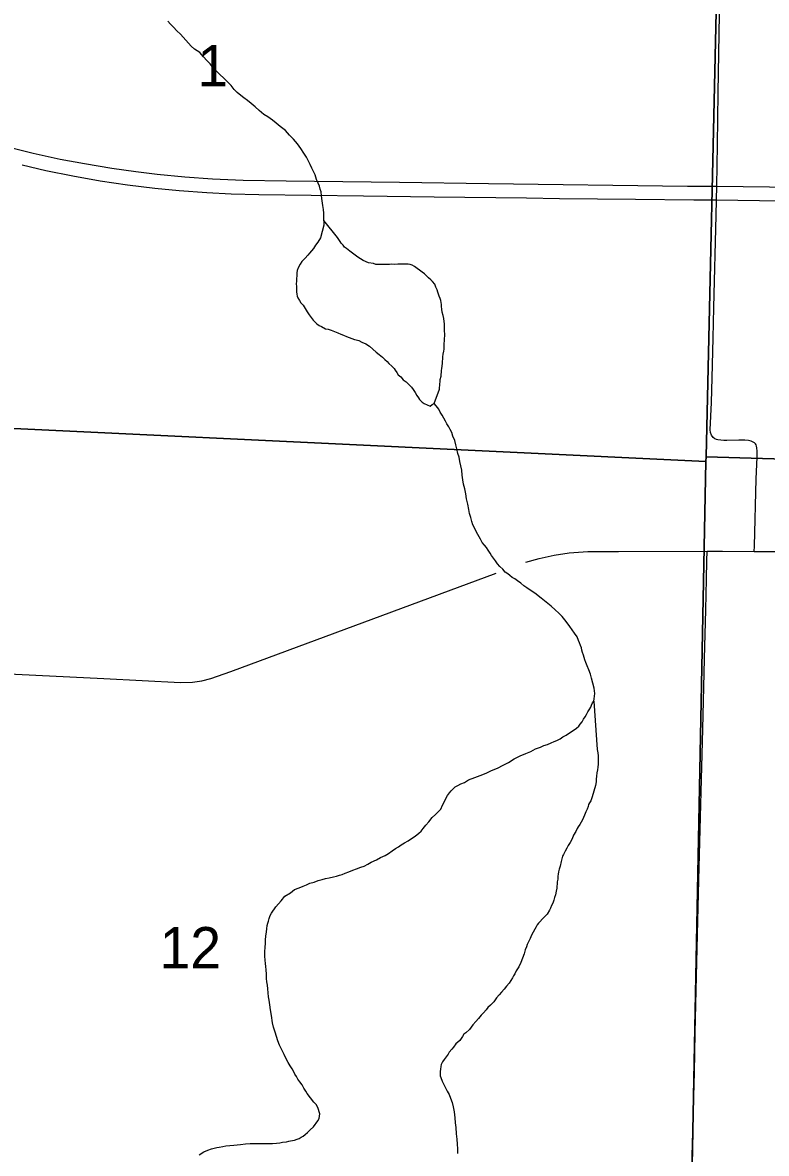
# Model space of a CAD drawing. Extents: x 1587405 to 1714697, y 1028970 to 1155083.
# Drawn here: x 1678758 to 1682736, y 1082719 to 1088767 of the extents above; entities that cross this region are included whole.
import ezdxf

# ---------------------------------------------------------------- set-up
doc = ezdxf.new("R2010")
doc.units = 0
for name, color, linetype in [('GM_X_County_Road', 7, 'Continuous'), ('GM_X_Major_River', 7, 'Continuous'), ('GM_X_Minor_River', 7, 'Continuous'), ('GM_X_Section', 7, 'Continuous'), ('GM_X_Section_Text', 7, 'Continuous'), ('GM_X_State_Route', 7, 'Continuous'), ('GM_X_Township_Road', 7, 'Continuous')]:
    doc.layers.add(name, color=color, linetype=linetype)

msp = doc.modelspace()

# ---------------------------------------------------------------- linework, layer by layer
at = {"layer": 'GM_X_County_Road'}
for points in [[(1681450.1, 1085881.6), (1681520.9, 1085900.2), (1681600.8, 1085918.8), (1681681.9, 1085930.7), (1681780.1, 1085937.4), (1681944.1, 1085938.7), (1682418.3, 1085939.4)], [(1682418.3, 1085939.4), (1682501.9, 1085939.5), (1682670.8, 1085938.3)], [(1682670.8, 1085938.3), (1682797.3, 1085937.4), (1683535.7, 1085939.4), (1683962.4, 1085936.5), (1684076.9, 1085928.7), (1684289, 1085905.5), (1684402.2, 1085886.1), (1684626.1, 1085834.8), (1684770.4, 1085803.6), (1685061.5, 1085754), (1685484.6, 1085699.5), (1686089.3, 1085644.8), (1686367.8, 1085628.6), (1686908.8, 1085603.7), (1687203.8, 1085589.1), (1687843.3, 1085563.7), (1688515.5, 1085535.4), (1688753.3, 1085526)], [(1677010.5, 1085366.6), (1677071.8, 1085361.7), (1677372.9, 1085348.5), (1677700.7, 1085332.1), (1679192.3, 1085259.5), (1679602, 1085237.6), (1679667.6, 1085239.4), (1679716.3, 1085246.2), (1679764, 1085257.9), (1679872.5, 1085295.6), (1681290.5, 1085822)]]:
    msp.add_lwpolyline(points, dxfattribs=at)
at = {"layer": 'GM_X_Major_River'}
for points in [[(1679873.6, 1088431), (1679853.6, 1088449.1), (1679833.6, 1088469.3), (1679813.6, 1088489.4), (1679795.5, 1088507.5), (1679777.5, 1088525.6), (1679761.5, 1088545.8), (1679743.5, 1088563.9), (1679725.5, 1088584), (1679705.5, 1088606.1), (1679677.4, 1088624.3), (1679659.4, 1088640.4), (1679603.3, 1088704.8), (1679583.3, 1088722.9), (1679565.3, 1088743), (1679549.3, 1088759.1), (1679535.3, 1088775.2)], [(1680369.6, 1087709.1), (1680369.7, 1087727.1), (1680369.7, 1087747.2), (1680367.8, 1087767.2), (1680363.8, 1087789.3), (1680359.9, 1087813.4), (1680355.9, 1087839.5), (1680354, 1087861.6), (1680350, 1087875.7), (1680346, 1087891.7), (1680338, 1087907.8), (1680330, 1087927.9), (1680322.1, 1087952), (1680314.1, 1087970.1), (1680304.1, 1087988.2), (1680296.1, 1088008.3), (1680286.1, 1088028.4), (1680276.1, 1088046.5), (1680262.1, 1088068.6), (1680246.1, 1088092.7), (1680228.1, 1088118.8), (1680206.1, 1088143), (1680186.1, 1088165.1), (1680164.1, 1088189.3), (1680136, 1088211.5), (1680114, 1088229.6), (1680094, 1088245.7), (1680069.9, 1088261.8), (1680047.9, 1088276), (1680023.8, 1088296.1), (1680001.8, 1088316.2), (1679979.8, 1088334.4), (1679961.7, 1088350.5), (1679941.7, 1088364.6), (1679925.7, 1088376.7), (1679905.7, 1088392.8), (1679889.6, 1088408.9), (1679873.6, 1088431)], [(1680369.6, 1087709.1), (1680369.6, 1087683), (1680351.4, 1087614.8), (1680337.3, 1087592.8), (1680325.2, 1087576.8), (1680313.1, 1087558.8), (1680303.1, 1087546.7), (1680293, 1087532.7), (1680282.9, 1087522.7), (1680268.8, 1087506.7), (1680250.7, 1087488.7), (1680242.7, 1087474.7), (1680232.6, 1087454.7), (1680226.5, 1087440.6), (1680224.5, 1087428.6), (1680224.5, 1087410.6), (1680222.4, 1087400.5), (1680222.4, 1087384.5), (1680220.4, 1087370.4), (1680222.3, 1087354.4), (1680222.3, 1087342.3), (1680222.3, 1087326.3), (1680224.2, 1087314.2), (1680226.2, 1087304.2), (1680230.2, 1087294.1), (1680238.2, 1087280.1), (1680246.2, 1087268), (1680258.2, 1087255.9), (1680270.2, 1087237.8), (1680280.2, 1087219.7), (1680290.2, 1087203.6), (1680312.2, 1087175.5), (1680332.2, 1087155.4), (1680344.3, 1087147.3), (1680356.3, 1087141.2), (1680378.3, 1087129.1), (1680392.4, 1087127.1), (1680408.4, 1087121), (1680426.5, 1087114.9), (1680444.5, 1087106.8), (1680460.6, 1087100.8), (1680474.6, 1087094.7), (1680490.6, 1087088.6), (1680504.7, 1087082.6), (1680518.7, 1087076.5), (1680532.7, 1087072.4), (1680542.8, 1087070.4), (1680556.8, 1087066.3), (1680572.8, 1087058.3), (1680592.9, 1087048.2), (1680612.9, 1087036.1), (1680631, 1087019.9), (1680649, 1087003.8), (1680665, 1086991.8), (1680683, 1086977.6), (1680695, 1086965.6), (1680707, 1086953.5), (1680717.1, 1086943.4), (1680733.1, 1086929.3), (1680745.1, 1086917.2), (1680751.1, 1086907.2), (1680759.1, 1086895.1), (1680767.1, 1086883.1), (1680781.1, 1086873)], [(1680959.4, 1086729.9), (1680987.7, 1086806.1), (1680989.7, 1086834.2), (1680991.8, 1086846.2), (1680991.8, 1086858.3), (1680995.9, 1086876.3), (1680997.9, 1086906.4), (1681000, 1086916.4), (1681002, 1086928.5), (1681004, 1086944.5), (1681004.1, 1086956.5), (1681006.1, 1086966.6), (1681006.1, 1086978.6), (1681008.2, 1086992.6), (1681010.2, 1087008.7), (1681012.3, 1087020.7), (1681012.3, 1087030.8), (1681012.3, 1087040.8), (1681012.3, 1087052.8), (1681014.4, 1087062.9), (1681014.4, 1087076.9), (1681016.4, 1087090.9), (1681016.5, 1087103), (1681014.5, 1087117), (1681014.5, 1087129.1), (1681014.5, 1087141.1), (1681014.6, 1087155.2), (1681012.6, 1087167.2), (1681010.6, 1087183.3), (1681006.7, 1087199.3), (1681002.7, 1087217.4), (1681000.7, 1087233.5), (1680998.7, 1087247.5), (1680998.8, 1087259.6), (1680996.8, 1087269.6), (1680994.8, 1087279.6), (1680990.8, 1087291.7), (1680986.8, 1087303.7), (1680982.8, 1087313.8), (1680978.8, 1087325.8), (1680974.9, 1087337.9), (1680968.9, 1087352), (1680962.9, 1087368), (1680950.9, 1087382.1), (1680940.9, 1087390.2), (1680928.9, 1087402.2), (1680918.8, 1087412.3), (1680906.8, 1087422.4), (1680894.8, 1087432.5), (1680854.7, 1087462.7), (1680840.7, 1087468.8), (1680830.7, 1087472.8), (1680820.6, 1087474.8), (1680810.6, 1087474.9), (1680800.6, 1087474.9), (1680788.5, 1087474.9), (1680776.5, 1087475), (1680764.5, 1087475), (1680746.4, 1087473.1), (1680732.4, 1087475.1), (1680720.3, 1087473.2), (1680708.3, 1087473.2), (1680696.2, 1087473.2), (1680686.2, 1087473.3), (1680676.2, 1087473.3), (1680658.1, 1087473.4), (1680648.1, 1087473.4), (1680634, 1087477.4), (1680607.9, 1087481.5), (1680579.9, 1087493.7), (1680551.8, 1087511.8), (1680529.8, 1087527.9), (1680507.7, 1087544.1), (1680489.7, 1087558.2), (1680479.7, 1087566.2), (1680471.7, 1087576.3), (1680461.7, 1087586.3), (1680455.7, 1087596.4), (1680441.7, 1087616.5), (1680369.6, 1087709.1)], [(1680781.1, 1086873), (1680793.1, 1086856.9), (1680809.1, 1086844.8), (1680825.2, 1086828.7), (1680837.2, 1086816.6), (1680847.2, 1086804.6), (1680857.2, 1086788.5), (1680867.2, 1086772.4), (1680875.2, 1086760.3), (1680881.2, 1086750.3), (1680895.2, 1086736.2), (1680905.2, 1086730.1), (1680937.3, 1086716), (1680949.3, 1086724), (1680959.4, 1086729.9)], [(1681814.6, 1085150), (1681816.7, 1085164.1), (1681818.7, 1085178.1), (1681816.7, 1085192.1), (1681814.8, 1085206.2), (1681800.8, 1085260.4), (1681794.9, 1085282.5), (1681786.9, 1085304.6), (1681776.9, 1085326.7), (1681770.9, 1085344.8), (1681765, 1085358.8), (1681761, 1085370.9), (1681757, 1085383), (1681753, 1085397), (1681749, 1085411.1), (1681747, 1085423.1), (1681741, 1085435.2), (1681737.1, 1085449.2), (1681731.1, 1085461.3), (1681723.1, 1085481.4), (1681709.1, 1085501.5), (1681697.1, 1085519.6), (1681685.1, 1085537.7), (1681671.1, 1085555.8), (1681657.1, 1085571.9), (1681643.1, 1085590), (1681625.1, 1085608.1), (1681607, 1085626.2), (1681585, 1085646.4), (1681559, 1085666.5), (1681530.9, 1085688.7), (1681496.9, 1085714.9), (1681472.8, 1085731), (1681454.8, 1085743.1), (1681438.8, 1085755.2), (1681422.7, 1085769.3), (1681404.7, 1085781.4), (1681390.7, 1085791.5), (1681376.7, 1085799.5), (1681364.6, 1085809.6), (1681352.6, 1085817.7), (1681338.6, 1085827.8), (1681326.6, 1085843.8), (1681310.6, 1085857.9), (1681298.6, 1085872), (1681286.6, 1085888.1), (1681276.6, 1085902.2), (1681266.6, 1085916.3), (1681258.6, 1085928.3), (1681248.6, 1085944.4), (1681238.6, 1085958.5), (1681228.6, 1085972.6), (1681216.5, 1085986.7), (1681206.6, 1086004.8), (1681192.6, 1086028.9), (1681166.6, 1086081.1), (1681160.6, 1086099.2), (1681154.6, 1086119.3), (1681148.7, 1086141.4), (1681144.7, 1086163.5), (1681138.8, 1086191.6), (1681132.8, 1086219.7), (1681128.8, 1086245.8), (1681122.9, 1086273.9), (1681116.9, 1086298), (1681113, 1086322.1), (1681109, 1086346.2), (1681107.1, 1086372.3), (1681101.1, 1086396.4), (1681097.1, 1086418.5), (1681093.2, 1086442.6), (1681085.2, 1086462.7), (1681081.2, 1086486.8), (1681075.3, 1086508.8), (1681069.3, 1086530.9), (1681059.3, 1086555), (1681053.4, 1086575.1), (1681045.4, 1086591.2), (1681037.4, 1086605.3), (1681027.4, 1086621.4), (1681019.4, 1086635.4), (1681011.4, 1086651.5), (1681001.4, 1086667.6), (1680991.4, 1086683.7), (1680983.4, 1086699.8), (1680969.4, 1086717.9), (1680959.4, 1086729.9)], [(1680069.9, 1083949.7), (1680073.9, 1083961.7), (1680076, 1083975.8), (1680082, 1083991.8), (1680090.1, 1084003.8), (1680112.2, 1084037.8), (1680126.3, 1084053.8), (1680140.4, 1084069.8), (1680160.5, 1084093.9), (1680190.7, 1084111.8), (1680212.8, 1084129.8), (1680236.9, 1084139.8), (1680259, 1084147.7), (1680277.1, 1084155.7), (1680295.1, 1084163.7), (1680317.2, 1084169.6), (1680339.3, 1084177.6), (1680359.4, 1084183.5), (1680377.5, 1084189.5), (1680397.6, 1084193.4), (1680421.7, 1084197.4), (1680437.7, 1084201.3), (1680453.8, 1084207.3), (1680467.9, 1084211.3), (1680483.9, 1084217.2), (1680502, 1084225.2), (1680524.1, 1084233.1), (1680544.2, 1084241.1), (1680566.3, 1084249.1), (1680584.3, 1084255), (1680604.4, 1084265), (1680622.5, 1084277), (1680650.7, 1084288.9), (1680672.8, 1084300.9), (1680696.9, 1084312.9), (1680715, 1084322.8), (1680735.1, 1084336.8), (1680753.1, 1084348.8), (1680769.2, 1084358.8), (1680783.3, 1084368.8), (1680801.4, 1084380.7), (1680819.5, 1084390.7), (1680833.5, 1084398.7), (1680851.6, 1084412.7), (1680865.7, 1084422.7), (1680877.8, 1084430.7), (1680889.8, 1084442.7), (1680899.9, 1084456.7), (1680914, 1084474.7), (1680930.1, 1084492.7), (1680948.2, 1084514.7), (1680966.3, 1084530.7), (1680982.4, 1084546.7), (1680994.5, 1084560.7), (1681004.5, 1084580.7), (1681030.8, 1084632.8), (1681040.8, 1084646.8), (1681050.9, 1084658.8), (1681060.9, 1084668.8), (1681071, 1084678.8), (1681085.1, 1084686.8), (1681101.1, 1084694.8), (1681121.2, 1084702.8), (1681143.3, 1084716.8), (1681177.5, 1084728.7), (1681205.6, 1084740.6), (1681237.7, 1084752.6), (1681265.9, 1084766.5), (1681298, 1084778.4), (1681328.1, 1084794.4), (1681356.3, 1084810.4), (1681386.4, 1084828.3), (1681418.6, 1084844.3), (1681448.7, 1084858.2), (1681476.8, 1084868.2), (1681500.9, 1084882.1), (1681527.1, 1084892.1), (1681545.1, 1084900.1), (1681565.2, 1084906), (1681585.3, 1084914), (1681601.4, 1084921.9), (1681615.4, 1084927.9), (1681633.5, 1084935.9), (1681647.6, 1084945.9), (1681665.7, 1084955.8), (1681683.8, 1084967.8), (1681701.8, 1084979.8), (1681719.9, 1084993.8), (1681732, 1085003.8), (1681740.1, 1085013.8), (1681750.1, 1085027.8), (1681758.2, 1085041.8), (1681766.2, 1085053.8), (1681774.3, 1085065.9), (1681780.4, 1085079.9), (1681788.4, 1085091.9), (1681796.5, 1085105.9), (1681800.5, 1085115.9), (1681806.6, 1085128), (1681812.6, 1085138), (1681814.6, 1085150)], [(1679701.7, 1082710.8), (1679727.8, 1082726.8), (1679747.9, 1082736.8), (1679768, 1082742.7), (1679782.1, 1082746.7), (1679796.1, 1082750.6), (1679810.2, 1082752.6), (1679828.3, 1082756.6), (1679844.3, 1082758.5), (1679866.4, 1082760.4), (1679888.5, 1082762.4), (1679906.5, 1082764.3), (1679922.6, 1082766.3), (1679950.7, 1082770.2), (1679974.8, 1082772.1), (1679996.9, 1082772.1), (1680018.9, 1082772), (1680039, 1082771.9), (1680057.1, 1082771.9), (1680075.1, 1082771.8), (1680095.2, 1082771.8), (1680115.3, 1082773.7), (1680133.4, 1082775.6), (1680147.4, 1082779.6), (1680169.5, 1082781.5), (1680181.5, 1082783.5), (1680191.6, 1082785.5), (1680201.6, 1082787.4), (1680211.6, 1082789.4), (1680225.7, 1082795.4), (1680237.8, 1082799.4), (1680247.8, 1082805.4), (1680257.9, 1082811.3), (1680269.9, 1082819.3), (1680282, 1082831.3), (1680296.1, 1082845.3), (1680314.2, 1082861.3), (1680336.3, 1082893.4), (1680344.4, 1082905.4), (1680348.4, 1082931.4), (1680336.5, 1082963.6), (1680328.5, 1082979.7), (1680316.5, 1082993.8), (1680280.5, 1083040), (1680272.5, 1083052.1), (1680262.5, 1083068.2), (1680252.5, 1083086.3), (1680240.5, 1083102.4), (1680230.5, 1083116.4), (1680222.5, 1083130.5), (1680214.5, 1083142.6), (1680208.5, 1083154.6), (1680200.5, 1083170.7), (1680188.5, 1083186.8), (1680178.5, 1083204.9), (1680168.5, 1083225), (1680156.5, 1083247.1), (1680144.5, 1083273.2), (1680132.6, 1083297.3), (1680122.6, 1083321.4), (1680116.6, 1083343.6), (1680108.6, 1083367.7), (1680100.7, 1083393.8), (1680094.7, 1083417.9), (1680088.8, 1083456), (1680084.8, 1083486.1), (1680080.9, 1083514.2), (1680076.9, 1083538.3), (1680073, 1083556.4), (1680071, 1083578.5), (1680069, 1083598.5), (1680067.1, 1083618.6), (1680065.1, 1083636.7), (1680063.2, 1083654.7), (1680063.2, 1083676.8), (1680061.3, 1083700.9), (1680059.3, 1083719), (1680057.3, 1083735), (1680055.4, 1083753.1), (1680053.4, 1083773.1), (1680053.5, 1083797.2), (1680055.5, 1083821.3), (1680057.6, 1083841.4), (1680057.6, 1083861.4), (1680059.7, 1083881.5), (1680061.7, 1083903.6), (1680063.8, 1083919.6), (1680065.8, 1083937.7), (1680069.9, 1083949.7)]]:
    msp.add_lwpolyline(points, dxfattribs=at)
at = {"layer": 'GM_X_Minor_River'}
for points in [[(1681812.6, 1085138), (1681830.1, 1084879.1), (1681834, 1084861), (1681836, 1084844.9), (1681836, 1084830.9), (1681835.9, 1084818.8), (1681835.9, 1084800.8), (1681833.8, 1084784.7), (1681831.8, 1084770.7), (1681829.8, 1084754.7), (1681827.7, 1084736.6), (1681825.7, 1084720.6), (1681825.6, 1084706.5), (1681821.6, 1084686.5), (1681803.4, 1084626.3), (1681797.3, 1084604.3), (1681789.3, 1084594.3), (1681785.2, 1084584.2), (1681783.2, 1084574.2), (1681777.1, 1084560.2), (1681771.1, 1084546.2), (1681763, 1084528.1), (1681752.9, 1084502.1), (1681738.8, 1084478), (1681728.7, 1084466), (1681724.7, 1084456), (1681716.6, 1084440), (1681704.6, 1084420), (1681696.5, 1084401.9), (1681686.4, 1084381.9), (1681676.3, 1084365.9), (1681668.3, 1084351.9), (1681660.2, 1084335.8), (1681650.1, 1084317.8), (1681646.1, 1084307.8), (1681642.1, 1084293.8), (1681638, 1084279.7), (1681633.9, 1084255.6), (1681627.9, 1084239.6), (1681623.8, 1084225.6), (1681621.8, 1084211.6), (1681619.8, 1084201.5), (1681619.7, 1084185.5), (1681617.7, 1084171.4), (1681617.7, 1084159.4), (1681615.6, 1084147.4), (1681615.6, 1084137.3), (1681611.5, 1084121.3), (1681607.5, 1084101.2), (1681603.4, 1084087.2), (1681599.4, 1084073.2), (1681593.3, 1084057.1), (1681587.3, 1084045.1), (1681581.2, 1084031.1), (1681575.2, 1084019.1), (1681563.1, 1083999), (1681545, 1083981), (1681516.8, 1083951), (1681510.8, 1083941), (1681504.7, 1083931), (1681496.7, 1083919), (1681488.6, 1083903), (1681480.6, 1083886.9), (1681472.5, 1083868.9), (1681462.4, 1083846.9), (1681456.4, 1083836.8), (1681452.3, 1083822.8), (1681446.2, 1083806.8), (1681440.2, 1083786.7), (1681432.1, 1083762.7), (1681422, 1083740.6), (1681411.9, 1083716.6), (1681397.8, 1083694.6), (1681389.8, 1083678.6), (1681383.7, 1083668.5), (1681377.7, 1083658.5), (1681369.6, 1083644.5), (1681359.5, 1083628.5), (1681345.5, 1083612.5), (1681333.4, 1083596.5), (1681319.3, 1083580.4), (1681307.2, 1083566.4), (1681293.1, 1083550.4)], [(1681293.1, 1083550.4), (1681279, 1083530.4), (1681260.9, 1083512.4), (1681246.8, 1083498.4), (1681236.8, 1083486.4), (1681222.7, 1083470.4), (1681210.6, 1083458.4), (1681196.5, 1083440.4), (1681182.5, 1083424.4), (1681166.4, 1083406.4), (1681148.2, 1083382.3), (1681128.1, 1083364.4), (1681118.1, 1083356.4), (1681110, 1083344.3), (1681095.9, 1083322.3), (1681085.9, 1083314.3), (1681075.8, 1083304.3), (1681061.7, 1083286.3), (1681053.7, 1083276.3), (1681039.6, 1083260.3), (1681033.5, 1083250.3), (1681013.4, 1083220.3), (1681003.3, 1083208.2), (1680997.3, 1083194.2), (1680995.2, 1083184.2), (1680993.2, 1083170.2), (1680991.2, 1083156.1), (1680991.2, 1083146.1), (1680991.1, 1083134), (1680995.1, 1083124), (1681001.1, 1083105.9), (1681011.1, 1083087.8), (1681019.1, 1083069.8), (1681029.1, 1083051.6), (1681039.1, 1083033.6), (1681047, 1083013.5), (1681055, 1082991.4), (1681061, 1082967.3), (1681066.9, 1082941.2), (1681068.9, 1082909.1), (1681070.8, 1082883), (1681074.8, 1082856.9), (1681076.7, 1082822.8), (1681080.6, 1082794.6), (1681082.6, 1082768.6), (1681084.5, 1082742.5), (1681084.5, 1082718.4)]]:
    msp.add_lwpolyline(points, dxfattribs=at)
at = {"layer": 'GM_X_Section'}
for points in [[(1677212.6, 1091818.6), (1682532.3, 1091680.4), (1682413, 1086444.5), (1682412.7, 1086418.5), (1677028.4, 1086675.5)], [(1682532.3, 1091680.4), (1687835.7, 1091520.3), (1688815.7, 1091498.8), (1688736.3, 1086256.4), (1682413, 1086444.5)], [(1677028.4, 1086675.5), (1682412.7, 1086418.5), (1682308.3, 1081094.4), (1676906.4, 1081379.7)], [(1682412.7, 1086418.5), (1682413, 1086444.5), (1688736.3, 1086256.4), (1688630, 1080942.3), (1682308.3, 1081094.4)]]:
    msp.add_lwpolyline(points, close=True, dxfattribs=at)
at = {"layer": 'GM_X_State_Route'}
for points in [[(1678671.5, 1088103.7), (1678815.1, 1088068.5), (1678959.5, 1088037.1), (1679088.6, 1088012.4), (1679234.5, 1087988.3), (1679364.5, 1087969.5), (1679478.7, 1087955.8), (1679625.9, 1087941.9), (1679773.3, 1087931.6), (1679937.4, 1087924.7), (1680167.2, 1087920), (1680774.5, 1087913), (1681250.3, 1087906.9), (1682313.7, 1087891.5), (1682470.4, 1087891.5), (1684023.7, 1087871.5), (1684566.7, 1087865.9), (1685008.4, 1087859.4), (1685467.9, 1087853.5), (1686797.2, 1087836.4), (1687404.4, 1087830.3)], [(1678755.1, 1088005.2), (1678882.9, 1087976), (1679027.5, 1087946.5), (1679172.8, 1087920.9), (1679318.8, 1087899.4), (1679465.3, 1087881.4), (1679595.8, 1087868.4), (1679743, 1087857.4), (1679873.9, 1087850.7), (1680021.5, 1087846.7), (1680581.6, 1087840.3), (1680958.4, 1087834.7), (1681453.5, 1087829.7), (1681629.5, 1087826), (1682035.8, 1087822.2), (1682347.3, 1087818.4), (1682468.8, 1087818.5), (1682812.6, 1087812.8)]]:
    msp.add_lwpolyline(points, dxfattribs=at)
at = {"layer": 'GM_X_Township_Road'}
for points in [[(1682470.4, 1087891.5), (1682474.2, 1088112.7), (1682478.2, 1088391.5), (1682489.4, 1089023.7)], [(1682468.8, 1087818.5), (1682470.4, 1087891.5)], [(1682670.8, 1085938.3), (1682671.5, 1085966.6), (1682680.8, 1086327.3), (1682687, 1086442.2), (1682686.1, 1086475.1), (1682684.9, 1086491.7), (1682683.1, 1086501), (1682680.6, 1086508.7), (1682677.3, 1086514), (1682672, 1086519), (1682665.1, 1086523.3), (1682655, 1086527.4), (1682639.5, 1086531.4), (1682620.7, 1086533.2), (1682588.4, 1086533.9), (1682523.7, 1086531.2), (1682507.7, 1086531.8), (1682476.9, 1086535.7), (1682468.7, 1086537.2), (1682460.6, 1086540.2), (1682451.8, 1086547.3), (1682441.9, 1086559.7), (1682437.4, 1086574.5), (1682435.8, 1086589.5), (1682442.2, 1086735.5), (1682445.7, 1086866.6), (1682451.3, 1087079.7), (1682454.4, 1087243.7), (1682467.5, 1087735.6), (1682468.8, 1087818.5)], [(1682301, 1081105.5), (1682301.7, 1081134.2), (1682303.8, 1081216.1), (1682311.1, 1081642.4), (1682335.7, 1082576.9), (1682350.6, 1083150.8), (1682354.9, 1083363.9), (1682363.6, 1083741), (1682371.1, 1084036.1), (1682376.4, 1084249.3), (1682396.2, 1084987), (1682405.5, 1085364.1), (1682412.2, 1085626.4), (1682416.3, 1085790.4), (1682417.6, 1085888.8), (1682418.3, 1085939.4)]]:
    msp.add_lwpolyline(points, dxfattribs=at)

# ---------------------------------------------------------------- texts
at = {"layer": 'GM_X_Section_Text'}
for s, p in [('1', (1679693.1, 1088425.8)), ('12', (1679490.7, 1083708.5))]:
    msp.add_text(s, height=221, rotation=0.00001, dxfattribs=at).set_placement(p)

doc.saveas('drawing.dxf')
